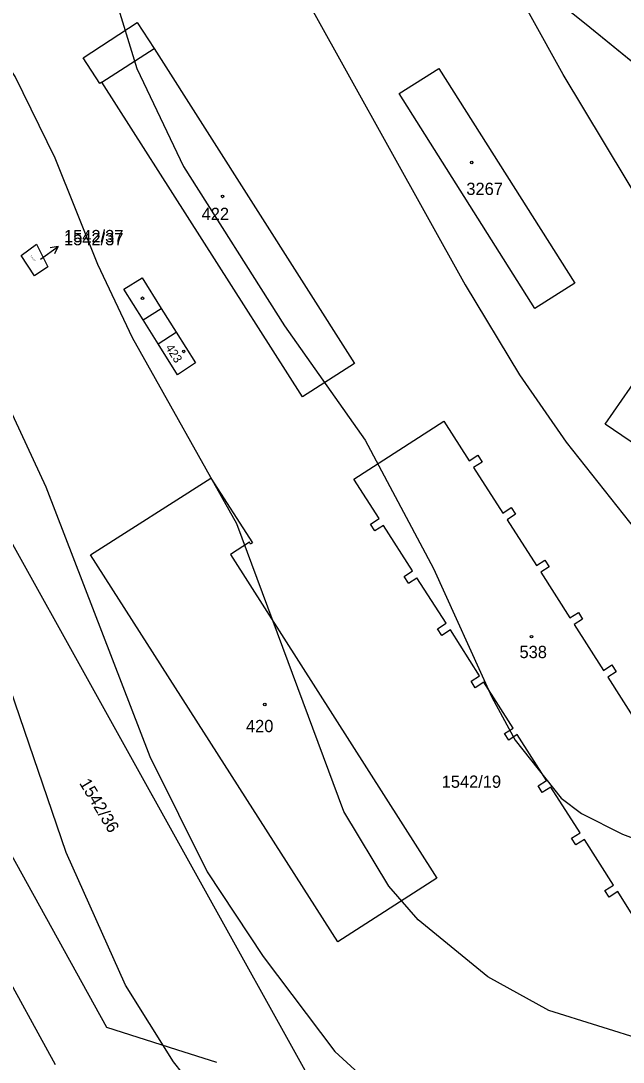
# Model space of a CAD drawing. Extents: x -555860 to -552701, y -1187050 to -1182291.
# Drawn here: x -553987 to -553903.7, y -1184462.7 to -1184318.7 of the extents above; entities that cross this region are included whole.
import ezdxf

# ---------------------------------------------------------------- set-up
doc = ezdxf.new("R2010")
doc.units = 0
for name, color, linetype in [('CYKLISTI_stav', 7, 'Continuous'), ('LEG_2b', 7, 'Continuous'), ('Level 16', 7, 'Continuous'), ('Level 25', 7, 'Continuous'), ('Level 32', 7, 'Continuous'), ('Level 40', 7, 'Continuous'), ('Level 41', 7, 'Continuous'), ('navrh_BV', 7, 'Continuous'), ('stav_BV', 7, 'Continuous')]:
    doc.layers.add(name, color=color, linetype=linetype)

msp = doc.modelspace()

# ---------------------------------------------------------------- linework, layer by layer
at = {"layer": 'CYKLISTI_stav'}
for p, q in [((-553975.76, -1184327.22), (-553968.55, -1184322.57)), ((-553970.08, -1184360.09), (-553967.56, -1184358.49)), ((-553968, -1184363.4), (-553965.5, -1184361.77))]:
    msp.add_line(p, q, dxfattribs=at)
at = {"layer": 'Level 16'}
for p, q in [((-553984.24, -1184351.7), (-553981.82, -1184349.93)), ((-553981.82, -1184349.93), (-553982.92, -1184350.12)), ((-553981.82, -1184349.93), (-553982.33, -1184350.92))]:
    msp.add_line(p, q, dxfattribs=at)
at = {"layer": 'Level 25'}
for centre in [(-553924.63, -1184338.32), (-553959.08, -1184343.01), (-553970.15, -1184357.09), (-553964.46, -1184364.44), (-553916.36, -1184403.88), (-553953.25, -1184413.25)]:
    msp.add_circle(centre, 0.175, dxfattribs=at)
at = {"layer": 'Level 32'}
msp.add_lwpolyline([(-553944.41, -1184290.7), (-553909.03, -1184319), (-553890.19, -1184334.36)], dxfattribs=at)
at = {"layer": 'Level 40'}
for points in [[(-553900.4, -1184345.36), (-553911.97, -1184326.17), (-553925.24, -1184302.18), (-553934.84, -1184282.99), (-553944.29, -1184258.43), (-553944.67, -1184257.06)], [(-553955.9, -1184475.17), (-553965.88, -1184462.63), (-553972.51, -1184452.04), (-553980.7, -1184433.7), (-553995.52, -1184390.52), (-554002.99, -1184371.32), (-554007.09, -1184364.98), (-554016.4, -1184358.06), (-554023.74, -1184355.94), (-554032.77, -1184355.38), (-554064.38, -1184359.47), (-554077.93, -1184359.33), (-554086.96, -1184357.21), (-554105.02, -1184350.86), (-554109.54, -1184351.99), (-554118.57, -1184355.94), (-554123.08, -1184354.96), (-554132.12, -1184351.29), (-554136.21, -1184348.75), (-554142.98, -1184343.24), (-554147.5, -1184337.46)]]:
    msp.add_lwpolyline(points, dxfattribs=at)
at = {"layer": 'Level 41'}
for points in [[(-553952.05, -1184307.54), (-553925.52, -1184355.24), (-553918.04, -1184367.66), (-553911.55, -1184376.97), (-553899.28, -1184392.49)], [(-553974.03, -1184315.22), (-553970.96, -1184325.32), (-553964.47, -1184338.87), (-553950.5, -1184360.88), (-553939.35, -1184376.69), (-553929.9, -1184394.47), (-553921.85, -1184412.25), (-553918.61, -1184418.18), (-553912.26, -1184426.22), (-553909.44, -1184428.34), (-553903.79, -1184431.16), (-553897.02, -1184433.7)], [(-553900.4, -1184459.8), (-553913.95, -1184455.57), (-553922.42, -1184450.91), (-553932.01, -1184443.01), (-553936.11, -1184438.36), (-553942.32, -1184428.05), (-553957.13, -1184388.26), (-553971.53, -1184362.57), (-553976.32, -1184352.42), (-553982.25, -1184337.74), (-553987.75, -1184326.45), (-553990.3, -1184322.64), (-553994.17, -1184318.65)], [(-553994.95, -1184358.62), (-553983.52, -1184383.18), (-553969.13, -1184420.43), (-553961.22, -1184436.38), (-553953.46, -1184448.09), (-553943.58, -1184461.22), (-553936.95, -1184467.28)]]:
    msp.add_lwpolyline(points, dxfattribs=at)
at = {"layer": 'navrh_BV'}
for p, q in [((-553944.41, -1184290.7), (-553909.03, -1184319)), ((-553978.38, -1184323.83), (-553970.88, -1184318.96)), ((-553970.88, -1184318.96), (-553968.55, -1184322.57)), ((-553909.03, -1184319), (-553890.19, -1184334.36)), ((-553968.55, -1184322.57), (-553940.83, -1184366.11)), ((-553976.05, -1184327.41), (-553978.38, -1184323.83)), ((-553934.66, -1184328.8), (-553929.16, -1184325.32)), ((-553929.16, -1184325.32), (-553910.38, -1184355.02)), ((-553975.76, -1184327.22), (-553976.05, -1184327.41)), ((-553948.04, -1184370.72), (-553975.76, -1184327.22)), ((-553915.88, -1184358.49), (-553934.66, -1184328.8)), ((-553986.95, -1184351.17), (-553984.83, -1184349.63)), ((-553984.83, -1184349.63), (-553983.24, -1184352.76)), ((-553985.1, -1184353.99), (-553986.95, -1184351.17)), ((-553983.24, -1184352.76), (-553985.1, -1184353.99)), ((-553972.74, -1184355.85), (-553970.21, -1184354.27)), ((-553970.21, -1184354.27), (-553967.56, -1184358.49)), ((-553910.38, -1184355.02), (-553915.88, -1184358.49)), ((-553970.08, -1184360.09), (-553972.74, -1184355.85)), ((-553967.56, -1184358.49), (-553965.5, -1184361.77)), ((-553968, -1184363.4), (-553970.08, -1184360.09)), ((-553965.5, -1184361.77), (-553962.81, -1184366.03)), ((-553965.31, -1184367.69), (-553968, -1184363.4)), ((-553906.19, -1184374.51), (-553898.81, -1184363.87)), ((-553962.81, -1184366.03), (-553965.31, -1184367.69)), ((-553940.83, -1184366.11), (-553948.04, -1184370.72)), ((-553998.74, -1184372.07), (-553947.46, -1184464.23)), ((-553940.93, -1184382.08), (-553928.46, -1184374.09)), ((-553928.46, -1184374.09), (-553924.97, -1184379.55)), ((-553860.65, -1184405.5), (-553906.19, -1184374.51)), ((-553924.97, -1184379.55), (-553923.79, -1184378.79)), ((-553923.79, -1184378.79), (-553923.18, -1184379.74)), ((-553923.18, -1184379.74), (-553924.36, -1184380.49)), ((-553924.36, -1184380.49), (-553920.33, -1184386.8)), ((-553977.34, -1184392.58), (-553960.69, -1184381.94)), ((-553960.69, -1184381.94), (-553954.96, -1184390.91)), ((-553937.43, -1184387.55), (-553940.93, -1184382.08)), ((-553920.33, -1184386.8), (-553919.15, -1184386.04)), ((-553918.56, -1184386.96), (-553919.74, -1184387.72)), ((-553919.15, -1184386.04), (-553918.56, -1184386.96)), ((-553938.61, -1184388.3), (-553937.43, -1184387.55)), ((-553938.01, -1184389.24), (-553938.61, -1184388.3)), ((-553936.83, -1184388.49), (-553938.01, -1184389.24)), ((-553932.8, -1184394.79), (-553936.83, -1184388.49)), ((-553919.74, -1184387.72), (-553915.69, -1184394.05)), ((-553975.09, -1184457.92), (-554013.19, -1184389.01)), ((-553955.37, -1184390.82), (-553958, -1184392.5)), ((-553955.21, -1184391.07), (-553955.37, -1184390.82)), ((-553954.96, -1184390.91), (-553955.21, -1184391.07)), ((-553943.14, -1184446.07), (-553977.34, -1184392.58)), ((-553958, -1184392.5), (-553929.43, -1184437.27)), ((-553915.69, -1184394.05), (-553914.51, -1184393.3)), ((-553913.91, -1184394.22), (-553915.09, -1184394.98)), ((-553914.51, -1184393.3), (-553913.91, -1184394.22)), ((-553933.98, -1184395.54), (-553932.8, -1184394.79)), ((-553933.39, -1184396.47), (-553933.98, -1184395.54)), ((-553933.39, -1184396.47), (-553932.21, -1184395.72)), ((-553928.17, -1184402.03), (-553932.21, -1184395.72)), ((-553915.09, -1184394.98), (-553911.05, -1184401.29)), ((-553911.05, -1184401.29), (-553909.87, -1184400.54)), ((-553909.29, -1184401.45), (-553910.47, -1184402.2)), ((-553909.87, -1184400.54), (-553909.29, -1184401.45)), ((-553929.35, -1184402.78), (-553928.17, -1184402.03)), ((-553928.76, -1184403.71), (-553929.35, -1184402.78)), ((-553927.58, -1184402.95), (-553928.76, -1184403.71)), ((-553923.54, -1184409.27), (-553927.58, -1184402.95)), ((-553910.47, -1184402.2), (-553906.42, -1184408.54)), ((-553906.42, -1184408.54), (-553905.24, -1184407.78)), ((-553904.64, -1184408.72), (-553905.82, -1184409.47)), ((-553905.24, -1184407.78), (-553904.64, -1184408.72)), ((-553924.72, -1184410.02), (-553923.54, -1184409.27)), ((-553924.14, -1184410.93), (-553924.72, -1184410.02)), ((-553922.96, -1184410.18), (-553924.14, -1184410.93)), ((-553918.91, -1184416.51), (-553922.96, -1184410.18)), ((-553905.82, -1184409.47), (-553901.79, -1184415.77)), ((-554010.32, -1184411.74), (-553982.25, -1184463.02)), ((-553920.09, -1184417.26), (-553918.91, -1184416.51)), ((-553919.51, -1184418.17), (-553920.09, -1184417.26)), ((-553918.33, -1184417.41), (-553919.51, -1184418.17)), ((-553914.28, -1184423.74), (-553918.33, -1184417.41)), ((-553915.46, -1184424.49), (-553914.28, -1184423.74)), ((-553914.87, -1184425.42), (-553915.46, -1184424.49)), ((-553913.69, -1184424.66), (-553914.87, -1184425.42)), ((-553909.64, -1184431), (-553913.69, -1184424.66)), ((-553910.81, -1184431.75), (-553909.64, -1184431)), ((-553910.23, -1184432.66), (-553910.81, -1184431.75)), ((-553909.05, -1184431.91), (-553910.23, -1184432.66)), ((-553905.02, -1184438.21), (-553909.05, -1184431.91)), ((-553929.43, -1184437.27), (-553943.14, -1184446.07)), ((-553906.2, -1184438.97), (-553905.02, -1184438.21)), ((-553905.62, -1184439.88), (-553906.2, -1184438.97)), ((-553904.44, -1184439.12), (-553905.62, -1184439.88)), ((-553902.19, -1184442.64), (-553904.44, -1184439.12)), ((-553965.41, -1184460.98), (-553975.09, -1184457.92)), ((-553959.88, -1184462.73), (-553965.41, -1184460.98))]:
    msp.add_line(p, q, dxfattribs=at)
at = {"layer": 'stav_BV'}
for p, q in [((-553984.24, -1184351.7), (-553981.81, -1184349.94)), ((-553981.81, -1184349.94), (-553982.92, -1184350.12)), ((-553981.81, -1184349.94), (-553982.33, -1184350.93))]:
    msp.add_line(p, q, dxfattribs=at)

# ---------------------------------------------------------------- texts
at = {"layer": 'LEG_2b'}
for s, p in [('3267', (-553925.37, -1184342.81)), ('422', (-553961.98, -1184346.28)), ('1542/37', (-553981.01, -1184349.77)), ('538', (-553918.02, -1184406.84)), ('420', (-553955.85, -1184417.08)), ('1542/19', (-553928.78, -1184424.77))]:
    msp.add_text(s, height=1.7, dxfattribs=at).set_placement(p)
for s, height, rotation, p in [('1542/37', 0.2, 303, (-553985.66, -1184351.19)), ('423', 1.2, 303, (-553967.04, -1184363.91)), ('1542/36', 1.7, 301, (-553978.96, -1184424.11))]:
    msp.add_text(s, height=height, rotation=rotation, dxfattribs=at).set_placement(p)
at = {"layer": 'Level 16'}
msp.add_text('1542/37', height=1.7, dxfattribs=at).set_placement((-553981.01, -1184349.34))

doc.saveas('drawing.dxf')
